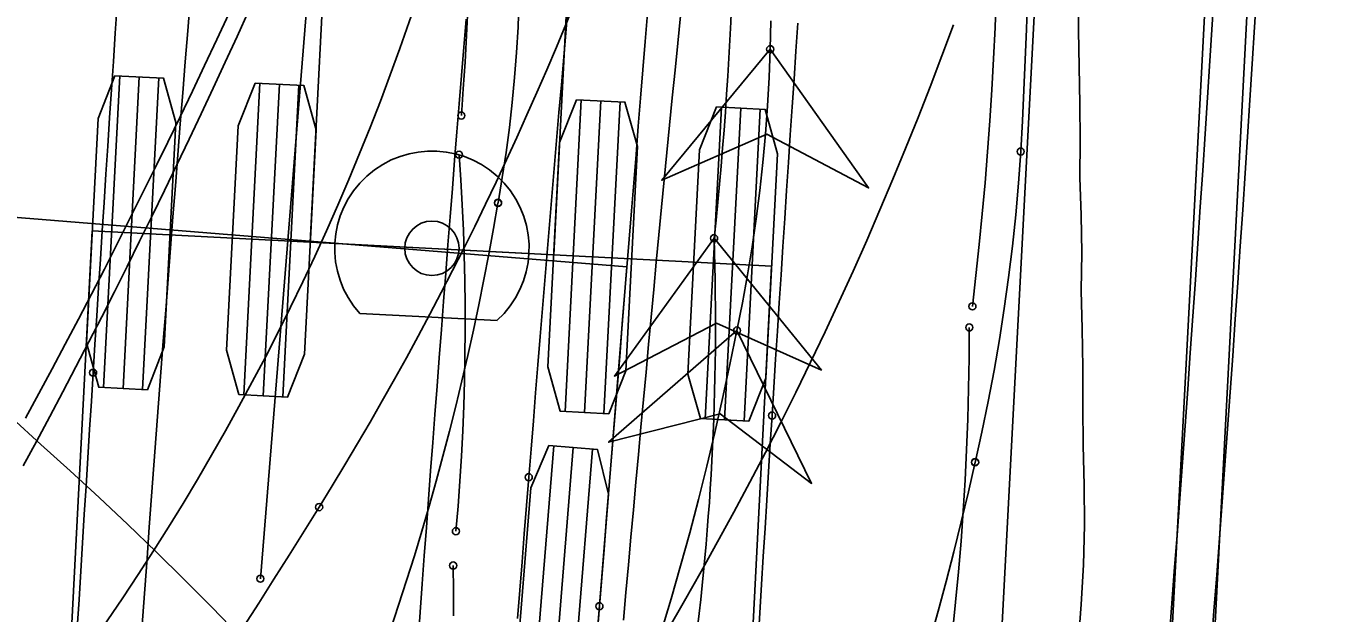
# Model space of a CAD drawing. Extents: x -14 to 1565148, y -25 to 642856.
# Drawn here: x 1564813.07 to 1564828.33, y 636298.24 to 636305.14 of the extents above; entities that cross this region are included whole.
import ezdxf

# ---------------------------------------------------------------- set-up
doc = ezdxf.new("R2010")
doc.units = 0
for name, color, linetype in [('DR_P_Drainage_Area', 7, 'Continuous'), ('MT_P_Drums', 7, 'Continuous'), ('PF_P_Grade_Line', 7, 'Continuous'), ('PV_P_Curb', 7, 'Continuous'), ('PV_P_EOP', 7, 'Continuous'), ('PV_P_Saw_Cut_Line', 7, 'Continuous'), ('PV_X_EOP', 7, 'Continuous'), ('SC_Shading2', 7, 'Continuous'), ('TR_Turning_Path23', 7, 'Continuous'), ('TR_Turning_Path25', 7, 'Continuous'), ('TR_Turning_Path27', 7, 'Continuous')]:
    doc.layers.add(name, color=color, linetype=linetype)

msp = doc.modelspace()

# ---------------------------------------------------------------- linework, layer by layer
at = {"layer": 'DR_P_Drainage_Area'}
for radius in [502, 502.5]:
    msp.add_arc((1564326.01, 636336.632), radius, 351.84508, 358.12168, dxfattribs=at)
at = {"layer": 'MT_P_Drums'}
for p, q in [((1564816.934, 636312.587), (1564816.416, 636302.601)), ((1564819.279, 636302.452), (1564819.797, 636312.439)), ((1564814.177, 636304.553), (1564813.987, 636300.891)), ((1564814.406, 636304.541), (1564814.215, 636300.879)), ((1564814.634, 636304.529), (1564814.444, 636300.867)), ((1564815.825, 636304.467), (1564815.634, 636300.806)), ((1564816.053, 636304.456), (1564815.863, 636300.794)), ((1564816.282, 636304.444), (1564816.092, 636300.782)), ((1564819.603, 636304.271), (1564819.413, 636300.61)), ((1564819.832, 636304.259), (1564819.642, 636300.598)), ((1564820.06, 636304.248), (1564819.87, 636300.586)), ((1564821.251, 636304.186), (1564821.06, 636300.524)), ((1564821.479, 636304.174), (1564821.289, 636300.512)), ((1564821.708, 636304.162), (1564821.518, 636300.5)), ((1564813.853, 636302.734), (1564811.986, 636266.782)), ((1564821.842, 636302.319), (1564813.853, 636302.734)), ((1564813.853, 636302.734), (1564813.853, 636302.734)), ((1564816.416, 636302.601), (1564819.279, 636302.452)), ((1564819.976, 636266.368), (1564821.842, 636302.319)), ((1564816.999, 636301.761), (1564818.613, 636301.678))]:
    msp.add_line(p, q, dxfattribs=at)
for points in [[(1564813.863, 636301.065), (1564813.884, 636301.398), (1564813.905, 636301.732), (1564813.927, 636302.065), (1564813.948, 636302.398), (1564813.97, 636302.732), (1564813.991, 636303.064), (1564814.013, 636303.397), (1564814.035, 636303.729), (1564814.056, 636304.061), (1564814.078, 636304.392), (1564814.101, 636304.723), (1564814.123, 636305.054), (1564814.145, 636305.386)], [(1564821.847, 636300.561), (1564821.868, 636300.893), (1564821.889, 636301.224), (1564821.911, 636301.555), (1564821.932, 636301.886), (1564821.953, 636302.217), (1564821.974, 636302.547), (1564821.996, 636302.877), (1564822.018, 636303.206), (1564822.039, 636303.534), (1564822.061, 636303.862), (1564822.083, 636304.19), (1564822.105, 636304.517), (1564822.127, 636304.845), (1564822.149, 636305.172)], [(1564813.677, 636298.067), (1564813.698, 636298.4), (1564813.718, 636298.733), (1564813.739, 636299.066), (1564813.759, 636299.399), (1564813.78, 636299.732), (1564813.8, 636300.065), (1564813.821, 636300.398), (1564813.842, 636300.732), (1564813.863, 636301.065)], [(1564821.683, 636297.913), (1564821.703, 636298.244), (1564821.723, 636298.575), (1564821.744, 636298.906), (1564821.764, 636299.237), (1564821.785, 636299.568), (1564821.806, 636299.899), (1564821.826, 636300.23), (1564821.847, 636300.561)]]:
    msp.add_lwpolyline(points, dxfattribs=at)
for points in [[(1564814.12, 636304.556), (1564814.691, 636304.526), (1564814.837, 636304.005), (1564814.7, 636301.368), (1564814.501, 636300.865), (1564813.93, 636300.894), (1564813.784, 636301.416), (1564813.921, 636304.052)], [(1564815.768, 636304.47), (1564816.339, 636304.441), (1564816.484, 636303.919), (1564816.348, 636301.283), (1564816.149, 636300.779), (1564815.578, 636300.809), (1564815.432, 636301.33), (1564815.569, 636303.967)], [(1564819.546, 636304.274), (1564820.117, 636304.245), (1564820.263, 636303.723), (1564820.126, 636301.087), (1564819.927, 636300.583), (1564819.356, 636300.612), (1564819.21, 636301.134), (1564819.347, 636303.771)], [(1564821.194, 636304.189), (1564821.765, 636304.159), (1564821.91, 636303.637), (1564821.774, 636301.001), (1564821.575, 636300.497), (1564821.004, 636300.527), (1564820.858, 636301.049), (1564820.995, 636303.685)]]:
    msp.add_lwpolyline(points, close=True, dxfattribs=at)
for centre, radius in [((1564817.847, 636302.527), 0.32), ((1564813.863, 636301.065), 0.0417), ((1564813.863, 636301.065), 0.0417), ((1564821.847, 636300.561), 0.0417), ((1564821.847, 636300.561), 0.0417)]:
    msp.add_circle(centre, radius, dxfattribs=at)
msp.add_arc((1564817.847, 636302.527), 1.143, 312.0282, 222.0282, dxfattribs=at)
at = {"layer": 'PF_P_Grade_Line'}
msp.add_arc((1564779.185, 636260.124), 40.069, 16.1084, 107.7078, dxfattribs=at)
at = {"layer": 'PV_P_Curb'}
for points in [[(1564825.454, 636305.514), (1564825.451, 636305.089), (1564825.458, 636304.66), (1564825.468, 636304.227), (1564825.47, 636303.794), (1564825.468, 636303.359), (1564825.48, 636302.918), (1564825.488, 636302.474), (1564825.483, 636302.031), (1564825.492, 636301.58), (1564825.502, 636301.126), (1564825.502, 636300.67), (1564825.504, 636300.211), (1564825.516, 636299.742), (1564825.52, 636299.273), (1564825.508, 636298.805), (1564825.483, 636298.339), (1564825.448, 636297.873)], [(1564823.98, 636305.154), (1564823.844, 636304.79), (1564823.706, 636304.426), (1564823.564, 636304.063), (1564823.418, 636303.701), (1564823.269, 636303.34), (1564823.116, 636302.979), (1564822.96, 636302.619), (1564822.8, 636302.26), (1564822.637, 636301.902), (1564822.47, 636301.545), (1564822.3, 636301.189), (1564822.126, 636300.834), (1564821.949, 636300.48), (1564821.768, 636300.128), (1564821.584, 636299.777), (1564821.397, 636299.426), (1564821.206, 636299.078), (1564821.012, 636298.73), (1564820.816, 636298.384), (1564820.618, 636298.037)], [(1564812.907, 636300.534), (1564813.25, 636300.223), (1564813.593, 636299.913), (1564813.934, 636299.599), (1564814.27, 636299.282), (1564814.603, 636298.961), (1564814.933, 636298.636), (1564815.259, 636298.308), (1564815.582, 636297.976)], [(1564815.265, 636297.519), (1564815.449, 636297.798), (1564815.63, 636298.077), (1564815.811, 636298.357), (1564815.99, 636298.638), (1564816.168, 636298.92), (1564816.345, 636299.202), (1564816.521, 636299.485)]]:
    msp.add_lwpolyline(points, dxfattribs=at)
msp.add_circle((1564816.521, 636299.485), 0.0417, dxfattribs=at)
msp.add_circle((1564816.521, 636299.485), 0.0417, dxfattribs=at)
for centre, radius, start, end in [((1564783.527, 636319.934), 38.817, 328.2113, 355.5664), ((1564789.757, 636314.811), 29.441, 305.5861, 346.7517)]:
    msp.add_arc(centre, radius, start, end, dxfattribs=at)
at = {"layer": 'PV_P_EOP'}
for p, q in [((1564825.197, 636272.283), (1564827.827, 636322.305)), ((1564825.696, 636272.257), (1564827.462, 636305.843))]:
    msp.add_line(p, q, dxfattribs=at)
at = {"layer": 'PV_P_Saw_Cut_Line'}
for points in [[(1564818.193, 636304.087), (1564818.216, 636304.4), (1564818.237, 636304.714), (1564818.255, 636305.028), (1564818.271, 636305.341), (1564818.284, 636305.655), (1564818.294, 636305.969), (1564818.302, 636306.283), (1564818.307, 636306.598), (1564818.31, 636306.912), (1564818.31, 636307.226), (1564818.307, 636307.54), (1564818.302, 636307.854), (1564818.294, 636308.169), (1564818.283, 636308.483), (1564818.27, 636308.796), (1564818.254, 636309.11), (1564818.236, 636309.424), (1564818.215, 636309.737), (1564818.192, 636310.051)], [(1564824.203, 636301.845), (1564824.245, 636302.208), (1564824.284, 636302.571), (1564824.319, 636302.934), (1564824.352, 636303.298), (1564824.381, 636303.662), (1564824.408, 636304.027), (1564824.431, 636304.391), (1564824.452, 636304.756), (1564824.469, 636305.121), (1564824.484, 636305.486), (1564824.495, 636305.851), (1564824.503, 636306.216), (1564824.509, 636306.581), (1564824.511, 636306.947), (1564824.51, 636307.312), (1564824.507, 636307.677), (1564824.5, 636308.042), (1564824.49, 636308.408), (1564824.477, 636308.773)], [(1564813.041, 636299.969), (1564813.198, 636300.258), (1564813.353, 636300.549), (1564813.508, 636300.841), (1564813.661, 636301.133), (1564813.813, 636301.427), (1564813.964, 636301.721), (1564814.114, 636302.017), (1564814.263, 636302.313), (1564814.41, 636302.61), (1564814.557, 636302.908), (1564814.703, 636303.207), (1564814.847, 636303.507), (1564814.991, 636303.808), (1564815.133, 636304.109), (1564815.275, 636304.411), (1564815.415, 636304.714), (1564815.555, 636305.017), (1564815.693, 636305.321)], [(1564818.129, 636299.202), (1564818.154, 636299.496), (1564818.176, 636299.791), (1564818.195, 636300.086), (1564818.21, 636300.381), (1564818.222, 636300.676), (1564818.231, 636300.971), (1564818.236, 636301.266), (1564818.239, 636301.562), (1564818.238, 636301.857), (1564818.234, 636302.152), (1564818.227, 636302.447), (1564818.217, 636302.742), (1564818.203, 636303.037), (1564818.186, 636303.332), (1564818.166, 636303.627)], [(1564821.165, 636302.646), (1564819.993, 636301.026), (1564821.193, 636301.647), (1564822.427, 636301.095), (1564821.165, 636302.646)], [(1564823.724, 636296.23), (1564823.78, 636296.585), (1564823.833, 636296.94), (1564823.882, 636297.296), (1564823.927, 636297.653), (1564823.968, 636298.01), (1564824.006, 636298.367), (1564824.039, 636298.725), (1564824.069, 636299.084), (1564824.094, 636299.442), (1564824.116, 636299.801), (1564824.134, 636300.16), (1564824.148, 636300.519), (1564824.158, 636300.878), (1564824.164, 636301.238), (1564824.166, 636301.597)], [(1564818.1, 636298.208), (1564818.1, 636298.503), (1564818.097, 636298.799)]]:
    msp.add_lwpolyline(points, dxfattribs=at)
msp.add_lwpolyline([(1564821.165, 636302.646), (1564819.993, 636301.026), (1564821.193, 636301.647), (1564822.427, 636301.095)], close=True, dxfattribs=at)
for centre in [(1564818.193, 636304.087), (1564818.166, 636303.627), (1564821.165, 636302.646), (1564821.165, 636302.646), (1564824.203, 636301.845), (1564824.166, 636301.597), (1564818.129, 636299.202), (1564818.097, 636298.799)]:
    msp.add_circle(centre, 0.0417, dxfattribs=at)
for centre, radius, start, end in [((1564780.412, 636307.053), 40.991, 353.8286, 3.3247), ((1564791.111, 636301.629), 30.071, 351.9641, 1.938)]:
    msp.add_arc(centre, radius, start, end, dxfattribs=at)
at = {"layer": 'PV_X_EOP'}
msp.add_line((1564823.2, 636272.388), (1564825.83, 636322.41), dxfattribs=at)
at = {"layer": 'SC_Shading2'}
msp.add_line((1564825.696, 636272.257), (1564828.326, 636322.278), dxfattribs=at)
at = {"layer": 'TR_Turning_Path23'}
for points in [[(1564818.625, 636303.063), (1564818.675, 636303.36), (1564818.719, 636303.654), (1564818.758, 636303.948), (1564818.792, 636304.242), (1564818.82, 636304.536), (1564818.843, 636304.83), (1564818.86, 636305.125), (1564818.871, 636305.419), (1564818.877, 636305.713), (1564818.877, 636306.003)], [(1564824.771, 636303.664), (1564824.79, 636304.027), (1564824.807, 636304.386), (1564824.823, 636304.744), (1564824.838, 636305.103), (1564824.851, 636305.46)], [(1564813.067, 636300.529), (1564813.225, 636300.819), (1564813.381, 636301.11), (1564813.536, 636301.402), (1564813.69, 636301.694), (1564813.843, 636301.988), (1564813.995, 636302.283), (1564814.146, 636302.58), (1564814.296, 636302.877), (1564814.445, 636303.175), (1564814.593, 636303.474), (1564814.74, 636303.773), (1564814.886, 636304.074), (1564815.031, 636304.375), (1564815.174, 636304.677), (1564815.317, 636304.98), (1564815.459, 636305.283)], [(1564821.825, 636304.867), (1564821.831, 636305.2)], [(1564821.825, 636304.867), (1564820.549, 636303.327), (1564821.787, 636303.868), (1564822.982, 636303.236), (1564821.825, 636304.867)], [(1564821.434, 636301.561), (1564821.499, 636301.888), (1564821.558, 636302.216), (1564821.612, 636302.545), (1564821.66, 636302.875), (1564821.702, 636303.205), (1564821.739, 636303.537), (1564821.769, 636303.869), (1564821.794, 636304.201), (1564821.812, 636304.534), (1564821.825, 636304.867)], [(1564824.235, 636300.011), (1564824.314, 636300.367), (1564824.389, 636300.728), (1564824.458, 636301.09), (1564824.521, 636301.454), (1564824.578, 636301.819), (1564824.629, 636302.185), (1564824.674, 636302.553), (1564824.712, 636302.921), (1564824.745, 636303.291), (1564824.771, 636303.664)], [(1564817.36, 636298.043), (1564817.456, 636298.332), (1564817.55, 636298.622), (1564817.641, 636298.912), (1564817.729, 636299.204), (1564817.814, 636299.496), (1564817.897, 636299.79), (1564817.977, 636300.083), (1564818.054, 636300.378), (1564818.128, 636300.673), (1564818.2, 636300.97), (1564818.269, 636301.266), (1564818.335, 636301.564), (1564818.398, 636301.861), (1564818.459, 636302.16), (1564818.517, 636302.459), (1564818.572, 636302.759), (1564818.624, 636303.059)], [(1564821.434, 636301.561), (1564819.925, 636300.248), (1564821.235, 636300.581), (1564822.311, 636299.763), (1564821.434, 636301.561)], [(1564823.702, 636297.914), (1564823.799, 636298.262), (1564823.893, 636298.611), (1564823.983, 636298.961), (1564824.071, 636299.311), (1564824.155, 636299.663), (1564824.235, 636300.015)]]:
    msp.add_lwpolyline(points, dxfattribs=at)
for points in [[(1564821.825, 636304.867), (1564820.549, 636303.327), (1564821.787, 636303.868), (1564822.982, 636303.236)], [(1564821.434, 636301.561), (1564819.925, 636300.248), (1564821.235, 636300.581), (1564822.311, 636299.763)]]:
    msp.add_lwpolyline(points, close=True, dxfattribs=at)
for centre in [(1564821.825, 636304.867), (1564821.825, 636304.867), (1564824.771, 636303.664), (1564824.771, 636303.664), (1564818.624, 636303.059), (1564818.625, 636303.063), (1564821.434, 636301.561), (1564821.434, 636301.561), (1564824.235, 636300.011), (1564824.235, 636300.015)]:
    msp.add_circle(centre, 0.0417, dxfattribs=at)
msp.add_arc((1564786.392, 636308.513), 35.725, 268.1687, 348.7786, dxfattribs=at)
at = {"layer": 'TR_Turning_Path25'}
for points in [[(1564818.986, 636299.837), (1564819.013, 636300.168), (1564819.04, 636300.498), (1564819.066, 636300.829), (1564819.093, 636301.159), (1564819.121, 636301.489), (1564819.148, 636301.82), (1564819.175, 636302.149), (1564819.203, 636302.479), (1564819.23, 636302.808), (1564819.258, 636303.137), (1564819.285, 636303.466), (1564819.313, 636303.794), (1564819.341, 636304.122), (1564819.37, 636304.45), (1564819.398, 636304.777), (1564819.426, 636305.104), (1564819.455, 636305.431)], [(1564817.684, 636297.918), (1564817.709, 636298.25), (1564817.733, 636298.582), (1564817.757, 636298.914), (1564817.782, 636299.246), (1564817.807, 636299.578), (1564817.832, 636299.91), (1564817.857, 636300.243), (1564817.882, 636300.575), (1564817.907, 636300.907), (1564817.933, 636301.239), (1564817.958, 636301.571), (1564817.984, 636301.903), (1564818.01, 636302.235), (1564818.036, 636302.567), (1564818.062, 636302.899), (1564818.088, 636303.231), (1564818.114, 636303.563), (1564818.141, 636303.895), (1564818.168, 636304.227), (1564818.194, 636304.559), (1564818.221, 636304.89), (1564818.248, 636305.222)], [(1564818.854, 636298.178), (1564818.88, 636298.51), (1564818.907, 636298.842), (1564818.933, 636299.173), (1564818.96, 636299.505), (1564818.986, 636299.837)]]:
    msp.add_lwpolyline(points, dxfattribs=at)
msp.add_circle((1564818.986, 636299.837), 0.0417, dxfattribs=at)
msp.add_circle((1564818.986, 636299.837), 0.0417, dxfattribs=at)
msp.add_arc((1565637.52, 636238.302), 825.25, 172.895906, 176.145511, dxfattribs=at)
at = {"layer": 'TR_Turning_Path27'}
for p, q in [((1564815.83, 636298.644), (1564818.784, 636335.137)), ((1564820.14, 636302.308), (1564812.166, 636302.954)), ((1564818.93, 636287.357), (1564820.14, 636302.308)), ((1564819.28, 636300.204), (1564818.984, 636296.549)), ((1564819.508, 636300.186), (1564819.212, 636296.531)), ((1564819.737, 636300.167), (1564819.441, 636296.512))]:
    msp.add_line(p, q, dxfattribs=at)
for points in [[(1564819.817, 636298.321), (1564819.844, 636298.653), (1564819.871, 636298.985), (1564819.898, 636299.317), (1564819.925, 636299.648), (1564819.951, 636299.98), (1564819.978, 636300.312), (1564820.005, 636300.644), (1564820.032, 636300.975), (1564820.059, 636301.307), (1564820.086, 636301.639), (1564820.113, 636301.971), (1564820.139, 636302.302), (1564820.166, 636302.634), (1564820.193, 636302.966), (1564820.22, 636303.298), (1564820.247, 636303.629), (1564820.274, 636303.961), (1564820.3, 636304.293), (1564820.327, 636304.625), (1564820.354, 636304.956), (1564820.381, 636305.288)], [(1564820.101, 636298.158), (1564820.129, 636298.482), (1564820.158, 636298.807), (1564820.187, 636299.131), (1564820.217, 636299.455), (1564820.246, 636299.779), (1564820.275, 636300.102), (1564820.305, 636300.426), (1564820.335, 636300.749), (1564820.365, 636301.073), (1564820.395, 636301.396), (1564820.425, 636301.719), (1564820.455, 636302.042), (1564820.486, 636302.364), (1564820.517, 636302.687), (1564820.548, 636303.009), (1564820.579, 636303.331), (1564820.611, 636303.653), (1564820.642, 636303.975), (1564820.674, 636304.297), (1564820.706, 636304.619), (1564820.739, 636304.94), (1564820.771, 636305.261)]]:
    msp.add_lwpolyline(points, dxfattribs=at)
msp.add_lwpolyline([(1564819.223, 636300.209), (1564819.793, 636300.163), (1564819.924, 636299.637), (1564819.711, 636297.006), (1564819.497, 636296.508), (1564818.927, 636296.554), (1564818.797, 636297.08), (1564819.01, 636299.711)], close=True, dxfattribs=at)
for centre in [(1564815.83, 636298.644), (1564819.817, 636298.321)]:
    msp.add_circle(centre, 0.0417, dxfattribs=at)

doc.saveas('drawing.dxf')
